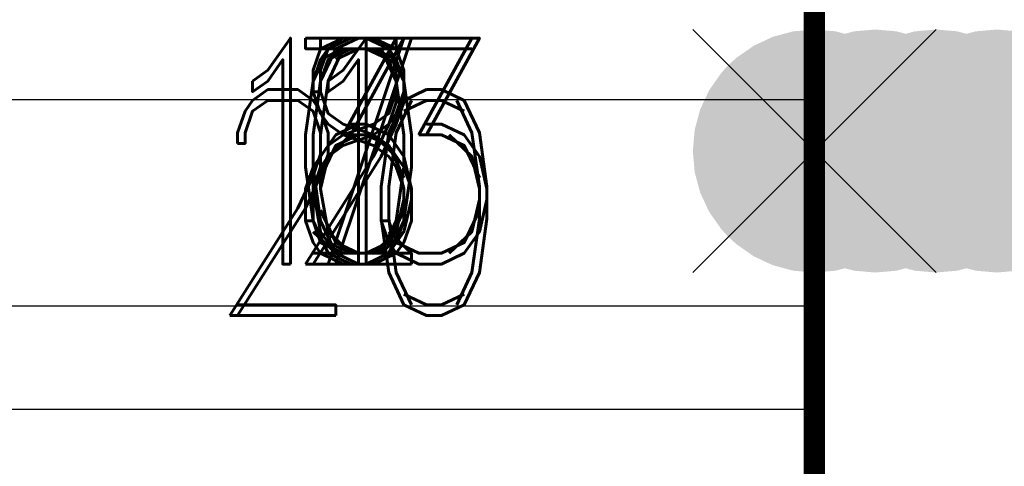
# Model space of a CAD drawing. Extents: x -2 to 113, y -136 to 16.
# Tile 398 of 541: x 78.29 to 83.05, y -47.91 to -45.75. Entities that reach past the tile are written whole.
import ezdxf
from ezdxf.enums import TextEntityAlignment as Align

# ---------------------------------------------------------------- set-up
doc = ezdxf.new("R2010")
doc.units = 0
doc.header["$MEASUREMENT"] = 0
doc.linetypes.add('SOLID', pattern=[0])
doc.layers.get('0').update_dxf_attribs({"linetype": 'SOLID'})
for name, color, linetype in [('1', 7, 'SOLID'), ('10', 7, 'SOLID'), ('11', 7, 'SOLID'), ('12', 7, 'SOLID'), ('13', 7, 'SOLID'), ('14', 7, 'SOLID'), ('15', 7, 'SOLID'), ('16', 7, 'SOLID'), ('17', 7, 'SOLID'), ('18', 7, 'SOLID'), ('19', 7, 'SOLID'), ('2', 7, 'SOLID'), ('20', 7, 'SOLID'), ('21', 7, 'SOLID'), ('22', 7, 'SOLID'), ('23', 7, 'SOLID'), ('24', 7, 'SOLID'), ('25', 7, 'SOLID'), ('26', 7, 'SOLID'), ('27', 7, 'SOLID'), ('28', 7, 'SOLID'), ('29', 7, 'SOLID'), ('3', 7, 'SOLID'), ('30', 7, 'SOLID'), ('31', 7, 'SOLID'), ('32', 7, 'SOLID'), ('33', 7, 'SOLID'), ('34', 7, 'SOLID'), ('35', 7, 'SOLID'), ('36', 7, 'SOLID'), ('37', 7, 'SOLID'), ('38', 7, 'SOLID'), ('39', 7, 'SOLID'), ('4', 7, 'SOLID'), ('40', 7, 'SOLID'), ('41', 7, 'SOLID'), ('42', 7, 'SOLID'), ('43', 7, 'SOLID'), ('44', 7, 'SOLID'), ('45', 7, 'SOLID'), ('46', 7, 'SOLID'), ('47', 7, 'SOLID'), ('48', 7, 'SOLID'), ('49', 7, 'SOLID'), ('5', 7, 'SOLID'), ('50', 7, 'SOLID'), ('51', 7, 'SOLID'), ('52', 7, 'SOLID'), ('53', 7, 'SOLID'), ('54', 7, 'SOLID'), ('55', 7, 'SOLID'), ('56', 7, 'SOLID'), ('57', 7, 'SOLID'), ('58', 7, 'SOLID'), ('59', 7, 'SOLID'), ('6', 7, 'SOLID'), ('60', 7, 'SOLID'), ('61', 7, 'SOLID'), ('62', 7, 'SOLID'), ('63', 7, 'SOLID'), ('64', 7, 'SOLID'), ('65', 7, 'SOLID'), ('66', 7, 'SOLID'), ('67', 7, 'SOLID'), ('68', 7, 'SOLID'), ('7', 7, 'SOLID'), ('8', 7, 'SOLID'), ('9', 7, 'SOLID')]:
    doc.layers.add(name, color=color, linetype=linetype)
doc.styles.add('ROMAND', font='romand', dxfattribs={"height": 1})

# ---------------------------------------------------------------- blocks, each defined once
blk = doc.blocks.new('DMK_1')
at = {"color": 7}
for points in [[(-8.7, 49.25), (-25, 43.3), (-8.7, 49.25), (-43.3, 25)], [(25, 43.3), (-8.7, 49.25), (25, 43.3), (-43.3, 25)], [(-8.7, 49.25), (-17.1, 47), (-8.7, 49.25), (-25, 43.3)], [(8.7, 49.25), (0, 50), (8.7, 49.25), (-8.7, 49.25)], [(25, 43.3), (8.7, 49.25), (25, 43.3), (-8.7, 49.25)], [(25, 43.3), (17.1, 47), (25, 43.3), (8.7, 49.25)], [(-25, 43.3), (-38.3, 32.15), (-25, 43.3), (-43.3, 25)], [(25, -43.3), (25, 43.3), (25, -43.3), (-43.3, 25)], [(-25, 43.3), (-32.15, 38.3), (-25, 43.3), (-38.3, 32.15)], [(43.3, 25), (32.15, 38.3), (43.3, 25), (25, 43.3)], [(49.25, 8.7), (43.3, 25), (49.25, 8.7), (25, 43.3)], [(25, -43.3), (49.25, 8.7), (25, -43.3), (25, 43.3)], [(-32.15, 38.3), (-35.35, 35.35), (-32.15, 38.3), (-38.3, 32.15)], [(38.3, 32.15), (35.35, 35.35), (38.3, 32.15), (32.15, 38.3)], [(43.3, 25), (38.3, 32.15), (43.3, 25), (32.15, 38.3)], [(-43.3, 25), (-47, 17.1), (-43.3, 25), (-49.25, 8.7)], [(-43.3, 25), (-49.25, 8.7), (-43.3, 25), (-49.25, -8.7)], [(-43.3, 25), (-49.25, -8.7), (-43.3, 25), (-25, -43.3)], [(-25, -43.3), (25, -43.3), (-25, -43.3), (-43.3, 25)], [(49.25, 8.7), (47, 17.1), (49.25, 8.7), (43.3, 25)], [(-49.25, 8.7), (-50, 0), (-49.25, 8.7), (-49.25, -8.7)], [(25, -43.3), (43.3, -25), (25, -43.3), (49.25, 8.7)], [(43.3, -25), (49.25, -8.7), (43.3, -25), (49.25, 8.7)], [(49.25, -8.7), (50, 0), (49.25, -8.7), (49.25, 8.7)], [(-49.25, -8.7), (-47, -17.1), (-49.25, -8.7), (-43.3, -25)], [(-49.25, -8.7), (-43.3, -25), (-49.25, -8.7), (-25, -43.3)], [(43.3, -25), (47, -17.1), (43.3, -25), (49.25, -8.7)], [(-43.3, -25), (-38.3, -32.15), (-43.3, -25), (-32.15, -38.3)], [(-43.3, -25), (-32.15, -38.3), (-43.3, -25), (-25, -43.3)], [(25, -43.3), (38.3, -32.15), (25, -43.3), (43.3, -25)], [(-38.3, -32.15), (-35.35, -35.35), (-38.3, -32.15), (-32.15, -38.3)], [(25, -43.3), (32.15, -38.3), (25, -43.3), (38.3, -32.15)], [(32.15, -38.3), (35.35, -35.35), (32.15, -38.3), (38.3, -32.15)], [(-25, -43.3), (-17.1, -47), (-25, -43.3), (-8.7, -49.25)], [(-25, -43.3), (-8.7, -49.25), (-25, -43.3), (25, -43.3)], [(-8.7, -49.25), (8.7, -49.25), (-8.7, -49.25), (25, -43.3)], [(8.7, -49.25), (17.1, -47), (8.7, -49.25), (25, -43.3)], [(-8.7, -49.25), (0, -50), (-8.7, -49.25), (8.7, -49.25)]]:
    blk.add_solid(points, dxfattribs=at)
blk = doc.blocks.new('DMK_3', base_point=(0, -6.7))
at = {"color": 7}
blk.add_solid([(-50, -50), (50, -50), (-50, -50), (0, 36.6)], dxfattribs=at)
blk = doc.blocks.new('DMK_19')
at = {"color": 7, "linetype": 'SOLID'}
for points in [[(-50, -50), (50, 50)], [(50, -50), (-50, 50)]]:
    blk.add_lwpolyline(points, dxfattribs=at)

msp = doc.modelspace()

# ---------------------------------------------------------------- linework, layer by layer
at = {"color": 7, "linetype": 'SOLID', "const_width": 0.1029}
msp.add_lwpolyline([(82.1354, -13.1385), (82.1354, -125.6385)], dxfattribs=at)
at = {"color": 7, "linetype": 'SOLID'}
msp.add_lwpolyline([(60.0766, -47.1385), (82.1354, -47.1385)], dxfattribs=at)
at = {"layer": '1', "color": 7, "linetype": 'SOLID', "const_width": 0.1029}
msp.add_lwpolyline([(82.1354, -13.1385), (82.1354, -125.6385)], dxfattribs=at)
at = {"layer": '1', "color": 7, "linetype": 'SOLID'}
msp.add_lwpolyline([(60.0766, -47.1385), (82.1354, -47.1385)], dxfattribs=at)
at = {"layer": '10', "color": 7, "linetype": 'SOLID', "const_width": 0.1029}
msp.add_lwpolyline([(82.1354, -13.1385), (82.1354, -125.6385)], dxfattribs=at)
at = {"layer": '10', "color": 7, "linetype": 'SOLID'}
msp.add_lwpolyline([(60.0766, -47.1385), (82.1354, -47.1385)], dxfattribs=at)
at = {"layer": '11', "color": 7, "linetype": 'SOLID', "const_width": 0.1029}
msp.add_lwpolyline([(82.1354, -13.1385), (82.1354, -125.6385)], dxfattribs=at)
at = {"layer": '12', "color": 7, "linetype": 'SOLID', "const_width": 0.1029}
msp.add_lwpolyline([(82.1354, -13.1385), (82.1354, -125.6385)], dxfattribs=at)
at = {"layer": '13', "color": 7, "linetype": 'SOLID', "const_width": 0.1029}
msp.add_lwpolyline([(82.1354, -13.1385), (82.1354, -125.6385)], dxfattribs=at)
at = {"layer": '14', "color": 7, "linetype": 'SOLID', "const_width": 0.1029}
msp.add_lwpolyline([(82.1354, -13.1385), (82.1354, -125.6385)], dxfattribs=at)
at = {"layer": '15', "color": 7, "linetype": 'SOLID', "const_width": 0.1029}
msp.add_lwpolyline([(82.1354, -13.1385), (82.1354, -125.6385)], dxfattribs=at)
at = {"layer": '16', "color": 7, "linetype": 'SOLID', "const_width": 0.1029}
msp.add_lwpolyline([(82.1354, -13.1385), (82.1354, -125.6385)], dxfattribs=at)
at = {"layer": '16', "color": 7, "linetype": 'SOLID'}
msp.add_lwpolyline([(60.0766, -47.6385), (82.1354, -47.6385)], dxfattribs=at)
msp.add_lwpolyline([(60.0766, -47.6385), (82.1354, -47.6385)], dxfattribs=at)
at = {"layer": '17', "color": 7, "linetype": 'SOLID', "const_width": 0.1029}
msp.add_lwpolyline([(82.1354, -13.1385), (82.1354, -125.6385)], dxfattribs=at)
at = {"layer": '17', "color": 7, "linetype": 'SOLID'}
msp.add_lwpolyline([(60.0766, -46.1385), (82.1354, -46.1385)], dxfattribs=at)
at = {"layer": '18', "color": 7, "linetype": 'SOLID', "const_width": 0.1029}
msp.add_lwpolyline([(82.1354, -13.1385), (82.1354, -125.6385)], dxfattribs=at)
at = {"layer": '18', "color": 7, "linetype": 'SOLID'}
msp.add_lwpolyline([(60.0766, -47.1385), (82.1354, -47.1385)], dxfattribs=at)
at = {"layer": '19', "color": 7, "linetype": 'SOLID', "const_width": 0.1029}
msp.add_lwpolyline([(82.1354, -13.1385), (82.1354, -125.6385)], dxfattribs=at)
at = {"layer": '2', "color": 7, "linetype": 'SOLID', "const_width": 0.1029}
msp.add_lwpolyline([(82.1354, -13.1385), (82.1354, -125.6385)], dxfattribs=at)
at = {"layer": '20', "color": 7, "linetype": 'SOLID', "const_width": 0.1029}
msp.add_lwpolyline([(82.1354, -13.1385), (82.1354, -125.6385)], dxfattribs=at)
at = {"layer": '21', "color": 7, "linetype": 'SOLID', "const_width": 0.1029}
msp.add_lwpolyline([(82.1354, -13.1385), (82.1354, -125.6385)], dxfattribs=at)
at = {"layer": '22', "color": 7, "linetype": 'SOLID', "const_width": 0.1029}
msp.add_lwpolyline([(82.1354, -13.1385), (82.1354, -125.6385)], dxfattribs=at)
at = {"layer": '22', "color": 7, "linetype": 'SOLID'}
msp.add_lwpolyline([(60.0766, -47.1385), (82.1354, -47.1385)], dxfattribs=at)
at = {"layer": '23', "color": 7, "linetype": 'SOLID', "const_width": 0.1029}
msp.add_lwpolyline([(82.1354, -13.1385), (82.1354, -125.6385)], dxfattribs=at)
at = {"layer": '24', "color": 7, "linetype": 'SOLID', "const_width": 0.1029}
msp.add_lwpolyline([(82.1354, -13.1385), (82.1354, -125.6385)], dxfattribs=at)
at = {"layer": '24', "color": 7, "linetype": 'SOLID'}
msp.add_lwpolyline([(60.0766, -47.1385), (82.1354, -47.1385)], dxfattribs=at)
at = {"layer": '25', "color": 7, "linetype": 'SOLID', "const_width": 0.1029}
msp.add_lwpolyline([(82.1354, -13.1385), (82.1354, -125.6385)], dxfattribs=at)
at = {"layer": '26', "color": 7, "linetype": 'SOLID', "const_width": 0.1029}
msp.add_lwpolyline([(82.1354, -13.1385), (82.1354, -125.6385)], dxfattribs=at)
at = {"layer": '27', "color": 7, "linetype": 'SOLID', "const_width": 0.1029}
msp.add_lwpolyline([(82.1354, -13.1385), (82.1354, -125.6385)], dxfattribs=at)
at = {"layer": '28', "color": 7, "linetype": 'SOLID', "const_width": 0.1029}
msp.add_lwpolyline([(82.1354, -13.1385), (82.1354, -125.6385)], dxfattribs=at)
at = {"layer": '28', "color": 7, "linetype": 'SOLID'}
msp.add_lwpolyline([(60.0766, -47.1385), (82.1354, -47.1385)], dxfattribs=at)
at = {"layer": '29', "color": 7, "linetype": 'SOLID', "const_width": 0.1029}
msp.add_lwpolyline([(82.1354, -13.1385), (82.1354, -125.6385)], dxfattribs=at)
at = {"layer": '3', "color": 7, "linetype": 'SOLID', "const_width": 0.1029}
msp.add_lwpolyline([(82.1354, -13.1385), (82.1354, -125.6385)], dxfattribs=at)
at = {"layer": '30', "color": 7, "linetype": 'SOLID', "const_width": 0.1029}
msp.add_lwpolyline([(82.1354, -13.1385), (82.1354, -125.6385)], dxfattribs=at)
at = {"layer": '30', "color": 7, "linetype": 'SOLID'}
msp.add_lwpolyline([(60.0766, -47.1385), (82.1354, -47.1385)], dxfattribs=at)
at = {"layer": '31', "color": 7, "linetype": 'SOLID', "const_width": 0.1029}
msp.add_lwpolyline([(82.1354, -13.1385), (82.1354, -125.6385)], dxfattribs=at)
at = {"layer": '32', "color": 7, "linetype": 'SOLID', "const_width": 0.1029}
msp.add_lwpolyline([(82.1354, -13.1385), (82.1354, -125.6385)], dxfattribs=at)
at = {"layer": '33', "color": 7, "linetype": 'SOLID', "const_width": 0.1029}
msp.add_lwpolyline([(82.1354, -13.1385), (82.1354, -125.6385)], dxfattribs=at)
at = {"layer": '34', "color": 7, "linetype": 'SOLID', "const_width": 0.1029}
msp.add_lwpolyline([(82.1354, -13.1385), (82.1354, -125.6385)], dxfattribs=at)
at = {"layer": '35', "color": 7, "linetype": 'SOLID', "const_width": 0.1029}
msp.add_lwpolyline([(82.1354, -13.1385), (82.1354, -125.6385)], dxfattribs=at)
at = {"layer": '36', "color": 7, "linetype": 'SOLID', "const_width": 0.1029}
msp.add_lwpolyline([(82.1354, -13.1385), (82.1354, -125.6385)], dxfattribs=at)
at = {"layer": '37', "color": 7, "linetype": 'SOLID', "const_width": 0.1029}
msp.add_lwpolyline([(82.1354, -13.1385), (82.1354, -125.6385)], dxfattribs=at)
at = {"layer": '38', "color": 7, "linetype": 'SOLID', "const_width": 0.1029}
msp.add_lwpolyline([(82.1354, -13.1385), (82.1354, -125.6385)], dxfattribs=at)
at = {"layer": '39', "color": 7, "linetype": 'SOLID', "const_width": 0.1029}
msp.add_lwpolyline([(82.1354, -13.1385), (82.1354, -125.6385)], dxfattribs=at)
at = {"layer": '39', "color": 7, "linetype": 'SOLID'}
msp.add_lwpolyline([(60.0766, -47.1385), (82.1354, -47.1385)], dxfattribs=at)
at = {"layer": '4', "color": 7, "linetype": 'SOLID', "const_width": 0.1029}
msp.add_lwpolyline([(82.1354, -13.1385), (82.1354, -125.6385)], dxfattribs=at)
at = {"layer": '40', "color": 7, "linetype": 'SOLID', "const_width": 0.1029}
msp.add_lwpolyline([(82.1354, -13.1385), (82.1354, -125.6385)], dxfattribs=at)
at = {"layer": '41', "color": 7, "linetype": 'SOLID', "const_width": 0.1029}
msp.add_lwpolyline([(82.1354, -13.1385), (82.1354, -125.6385)], dxfattribs=at)
at = {"layer": '41', "color": 7, "linetype": 'SOLID'}
msp.add_lwpolyline([(60.0766, -47.1385), (82.1354, -47.1385)], dxfattribs=at)
at = {"layer": '42', "color": 7, "linetype": 'SOLID', "const_width": 0.1029}
msp.add_lwpolyline([(82.1354, -13.1385), (82.1354, -125.6385)], dxfattribs=at)
at = {"layer": '43', "color": 7, "linetype": 'SOLID', "const_width": 0.1029}
msp.add_lwpolyline([(82.1354, -13.1385), (82.1354, -125.6385)], dxfattribs=at)
at = {"layer": '43', "color": 7, "linetype": 'SOLID'}
msp.add_lwpolyline([(60.0766, -47.1385), (82.1354, -47.1385)], dxfattribs=at)
at = {"layer": '44', "color": 7, "linetype": 'SOLID', "const_width": 0.1029}
msp.add_lwpolyline([(82.1354, -13.1385), (82.1354, -125.6385)], dxfattribs=at)
at = {"layer": '45', "color": 7, "linetype": 'SOLID', "const_width": 0.1029}
msp.add_lwpolyline([(82.1354, -13.1385), (82.1354, -125.6385)], dxfattribs=at)
at = {"layer": '46', "color": 7, "linetype": 'SOLID', "const_width": 0.1029}
msp.add_lwpolyline([(82.1354, -13.1385), (82.1354, -125.6385)], dxfattribs=at)
at = {"layer": '47', "color": 7, "linetype": 'SOLID', "const_width": 0.1029}
msp.add_lwpolyline([(82.1354, -13.1385), (82.1354, -125.6385)], dxfattribs=at)
at = {"layer": '47', "color": 7, "linetype": 'SOLID'}
msp.add_lwpolyline([(60.0766, -47.1385), (82.1354, -47.1385)], dxfattribs=at)
at = {"layer": '48', "color": 7, "linetype": 'SOLID', "const_width": 0.1029}
msp.add_lwpolyline([(82.1354, -13.1385), (82.1354, -125.6385)], dxfattribs=at)
at = {"layer": '48', "color": 7, "linetype": 'SOLID'}
msp.add_lwpolyline([(60.0766, -47.1385), (82.1354, -47.1385)], dxfattribs=at)
at = {"layer": '49', "color": 7, "linetype": 'SOLID', "const_width": 0.1029}
msp.add_lwpolyline([(82.1354, -13.1385), (82.1354, -125.6385)], dxfattribs=at)
at = {"layer": '49', "color": 7, "linetype": 'SOLID'}
msp.add_lwpolyline([(60.0766, -47.1385), (82.1354, -47.1385)], dxfattribs=at)
at = {"layer": '5', "color": 7, "linetype": 'SOLID', "const_width": 0.1029}
msp.add_lwpolyline([(82.1354, -13.1385), (82.1354, -125.6385)], dxfattribs=at)
at = {"layer": '50', "color": 7, "linetype": 'SOLID', "const_width": 0.1029}
msp.add_lwpolyline([(82.1354, -13.1385), (82.1354, -125.6385)], dxfattribs=at)
at = {"layer": '51', "color": 7, "linetype": 'SOLID', "const_width": 0.1029}
msp.add_lwpolyline([(82.1354, -13.1385), (82.1354, -125.6385)], dxfattribs=at)
at = {"layer": '52', "color": 7, "linetype": 'SOLID', "const_width": 0.1029}
msp.add_lwpolyline([(82.1354, -13.1385), (82.1354, -125.6385)], dxfattribs=at)
at = {"layer": '52', "color": 7, "linetype": 'SOLID'}
msp.add_lwpolyline([(60.0766, -47.1385), (82.1354, -47.1385)], dxfattribs=at)
at = {"layer": '53', "color": 7, "linetype": 'SOLID', "const_width": 0.1029}
msp.add_lwpolyline([(82.1354, -13.1385), (82.1354, -125.6385)], dxfattribs=at)
at = {"layer": '54', "color": 7, "linetype": 'SOLID', "const_width": 0.1029}
msp.add_lwpolyline([(82.1354, -13.1385), (82.1354, -125.6385)], dxfattribs=at)
at = {"layer": '55', "color": 7, "linetype": 'SOLID', "const_width": 0.1029}
msp.add_lwpolyline([(82.1354, -13.1385), (82.1354, -125.6385)], dxfattribs=at)
at = {"layer": '56', "color": 7, "linetype": 'SOLID', "const_width": 0.1029}
msp.add_lwpolyline([(82.1354, -13.1385), (82.1354, -125.6385)], dxfattribs=at)
at = {"layer": '56', "color": 7, "linetype": 'SOLID'}
msp.add_lwpolyline([(60.0766, -47.1385), (82.1354, -47.1385)], dxfattribs=at)
at = {"layer": '57', "color": 7, "linetype": 'SOLID', "const_width": 0.1029}
msp.add_lwpolyline([(82.1354, -13.1385), (82.1354, -125.6385)], dxfattribs=at)
at = {"layer": '57', "color": 7, "linetype": 'SOLID'}
msp.add_lwpolyline([(60.0766, -47.1385), (82.1354, -47.1385)], dxfattribs=at)
at = {"layer": '58', "color": 7, "linetype": 'SOLID', "const_width": 0.1029}
msp.add_lwpolyline([(82.1354, -13.1385), (82.1354, -125.6385)], dxfattribs=at)
at = {"layer": '59', "color": 7, "linetype": 'SOLID', "const_width": 0.1029}
msp.add_lwpolyline([(82.1354, -13.1385), (82.1354, -125.6385)], dxfattribs=at)
at = {"layer": '59', "color": 7, "linetype": 'SOLID'}
msp.add_lwpolyline([(60.0766, -47.1385), (82.1354, -47.1385)], dxfattribs=at)
at = {"layer": '6', "color": 7, "linetype": 'SOLID', "const_width": 0.1029}
msp.add_lwpolyline([(82.1354, -13.1385), (82.1354, -125.6385)], dxfattribs=at)
at = {"layer": '6', "color": 7, "linetype": 'SOLID'}
for points in [[(82.1354, -46.3885), (82.1354, -46.3885)], [(60.0766, -47.1385), (82.1354, -47.1385)]]:
    msp.add_lwpolyline(points, dxfattribs=at)
at = {"layer": '60', "color": 7, "linetype": 'SOLID', "const_width": 0.1029}
msp.add_lwpolyline([(82.1354, -13.1385), (82.1354, -125.6385)], dxfattribs=at)
at = {"layer": '61', "color": 7, "linetype": 'SOLID', "const_width": 0.1029}
msp.add_lwpolyline([(82.1354, -13.1385), (82.1354, -125.6385)], dxfattribs=at)
at = {"layer": '61', "color": 7, "linetype": 'SOLID'}
msp.add_lwpolyline([(60.0766, -47.1385), (82.1354, -47.1385)], dxfattribs=at)
at = {"layer": '62', "color": 7, "linetype": 'SOLID', "const_width": 0.1029}
msp.add_lwpolyline([(82.1354, -13.1385), (82.1354, -125.6385)], dxfattribs=at)
at = {"layer": '63', "color": 7, "linetype": 'SOLID', "const_width": 0.1029}
msp.add_lwpolyline([(82.1354, -13.1385), (82.1354, -125.6385)], dxfattribs=at)
at = {"layer": '63', "color": 7, "linetype": 'SOLID'}
msp.add_lwpolyline([(60.0766, -47.1385), (82.1354, -47.1385)], dxfattribs=at)
at = {"layer": '64', "color": 7, "linetype": 'SOLID', "const_width": 0.1029}
msp.add_lwpolyline([(82.1354, -13.1385), (82.1354, -125.6385)], dxfattribs=at)
at = {"layer": '65', "color": 7, "linetype": 'SOLID', "const_width": 0.1029}
msp.add_lwpolyline([(82.1354, -13.1385), (82.1354, -125.6385)], dxfattribs=at)
at = {"layer": '66', "color": 7, "linetype": 'SOLID', "const_width": 0.1029}
msp.add_lwpolyline([(82.1354, -13.1385), (82.1354, -125.6385)], dxfattribs=at)
at = {"layer": '67', "color": 7, "linetype": 'SOLID', "const_width": 0.1029}
msp.add_lwpolyline([(82.1354, -13.1385), (82.1354, -125.6385)], dxfattribs=at)
at = {"layer": '68', "color": 7, "linetype": 'SOLID', "const_width": 0.1029}
msp.add_lwpolyline([(82.1354, -13.1385), (82.1354, -125.6385)], dxfattribs=at)
at = {"layer": '7', "color": 7, "linetype": 'SOLID', "const_width": 0.1029}
msp.add_lwpolyline([(82.1354, -13.1385), (82.1354, -125.6385)], dxfattribs=at)
at = {"layer": '8', "color": 7, "linetype": 'SOLID', "const_width": 0.1029}
msp.add_lwpolyline([(82.1354, -13.1385), (82.1354, -125.6385)], dxfattribs=at)
at = {"layer": '9', "color": 7, "linetype": 'SOLID', "const_width": 0.1029}
msp.add_lwpolyline([(82.1354, -13.1385), (82.1354, -125.6385)], dxfattribs=at)

# ---------------------------------------------------------------- block references
at = {"xscale": 0.01176470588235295, "yscale": 0.01176470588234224, "zscale": 14.70588235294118}
msp.add_blockref('DMK_1', (83.0178, -46.3885), dxfattribs=at)
at = {"layer": '1', "xscale": 0.01176470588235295, "yscale": 0.01176470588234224, "zscale": 14.70588235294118}
msp.add_blockref('DMK_1', (83.0178, -46.3885), dxfattribs=at)
at = {"layer": '10', "xscale": 0.01176470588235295, "yscale": 0.01176470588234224, "zscale": 14.70588235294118}
msp.add_blockref('DMK_1', (83.0178, -46.3885), dxfattribs=at)
at = {"layer": '18', "xscale": 0.01176470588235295, "yscale": 0.01176470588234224, "zscale": 14.70588235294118}
msp.add_blockref('DMK_1', (83.0178, -46.3885), dxfattribs=at)
at = {"layer": '22', "xscale": 0.01176470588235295, "yscale": 0.01176470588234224, "zscale": 14.70588235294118}
msp.add_blockref('DMK_1', (83.0178, -46.3885), dxfattribs=at)
at = {"layer": '24', "xscale": 0.01176470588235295, "yscale": 0.01176470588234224, "zscale": 14.70588235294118}
msp.add_blockref('DMK_1', (82.1354, -46.3885), dxfattribs=at)
at = {"layer": '30', "xscale": 0.01176470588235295, "yscale": 0.01176470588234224, "zscale": 14.70588235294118}
msp.add_blockref('DMK_1', (83.0178, -46.3885), dxfattribs=at)
at = {"layer": '43', "xscale": 0.01176470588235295, "yscale": 0.01176470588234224, "zscale": 14.70588235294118}
msp.add_blockref('DMK_1', (82.7237, -46.3885), dxfattribs=at)
at = {"layer": '47', "xscale": 0.01176470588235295, "yscale": 0.01176470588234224, "zscale": 14.70588235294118}
msp.add_blockref('DMK_1', (83.0178, -46.3885), dxfattribs=at)
at = {"layer": '48', "xscale": 0.01176470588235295, "yscale": 0.01176470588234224, "zscale": 14.70588235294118}
msp.add_blockref('DMK_1', (82.4295, -46.3885), dxfattribs=at)
at = {"layer": '49', "xscale": 0.01176470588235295, "yscale": 0.01176470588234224, "zscale": 14.70588235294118}
msp.add_blockref('DMK_1', (82.4295, -46.3885), dxfattribs=at)
at = {"layer": '52', "xscale": 0.01176470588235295, "yscale": 0.01176470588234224, "zscale": 14.70588235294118}
msp.add_blockref('DMK_1', (82.1354, -46.3885), dxfattribs=at)
at = {"layer": '57', "xscale": 0.01176470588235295, "yscale": 0.01176470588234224, "zscale": 14.70588235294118}
msp.add_blockref('DMK_1', (82.4295, -46.3885), dxfattribs=at)
at = {"layer": '59', "xscale": 0.01176470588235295, "yscale": 0.01176470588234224, "zscale": 14.70588235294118}
msp.add_blockref('DMK_1', (82.1354, -46.3885), dxfattribs=at)
at = {"layer": '6', "xscale": 0.01176470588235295, "yscale": 0.01176470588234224, "zscale": 14.70588235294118}
for name, p in [('DMK_19', (82.1354, -46.3885)), ('DMK_19', (82.1354, -46.3885)), ('DMK_3', (83.606, -46.3885))]:
    msp.add_blockref(name, p, dxfattribs=at)
at = {"layer": '63', "xscale": 0.01176470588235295, "yscale": 0.01176470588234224, "zscale": 14.70588235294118}
msp.add_blockref('DMK_1', (82.1354, -46.3885), dxfattribs=at)

# ---------------------------------------------------------------- texts
at = {"color": 7, "style": 'ROMAND', "width": 0.78}
msp.add_text('3', height=1.0941, dxfattribs=at).set_placement((79.9295, -46.3885), align=Align.MIDDLE_CENTER)
at = {"layer": '1', "color": 7, "style": 'ROMAND', "width": 0.78}
msp.add_text('3', height=1.0941, dxfattribs=at).set_placement((79.9295, -46.3885), align=Align.MIDDLE_CENTER)
at = {"layer": '10', "color": 7, "style": 'ROMAND', "width": 0.78}
msp.add_text('3', height=1.0941, dxfattribs=at).set_placement((79.9295, -46.3885), align=Align.MIDDLE_CENTER)
at = {"layer": '16', "color": 7, "style": 'ROMAND', "width": 0.78}
msp.add_text('20', height=1.09412, dxfattribs=at).set_placement((79.9295, -46.6385), align=Align.MIDDLE_CENTER)
at = {"layer": '18', "color": 7, "style": 'ROMAND', "width": 0.78}
msp.add_text('3', height=1.0941, dxfattribs=at).set_placement((79.9295, -46.3885), align=Align.MIDDLE_CENTER)
at = {"layer": '22', "color": 7, "style": 'ROMAND', "width": 0.78}
msp.add_text('3', height=1.0941, dxfattribs=at).set_placement((79.9295, -46.3885), align=Align.MIDDLE_CENTER)
at = {"layer": '24', "color": 7, "style": 'ROMAND', "width": 0.78}
msp.add_text('0', height=1.0941, dxfattribs=at).set_placement((79.9295, -46.3885), align=Align.MIDDLE_CENTER)
at = {"layer": '28', "color": 7, "style": 'ROMAND', "width": 0.78}
msp.add_text('13', height=1.09412, dxfattribs=at).set_placement((79.9295, -46.3885), align=Align.MIDDLE_CENTER)
at = {"layer": '30', "color": 7, "style": 'ROMAND', "width": 0.78}
msp.add_text('3', height=1.0941, dxfattribs=at).set_placement((79.9295, -46.3885), align=Align.MIDDLE_CENTER)
at = {"layer": '39', "color": 7, "style": 'ROMAND', "width": 0.78}
msp.add_text('6', height=1.0941, dxfattribs=at).set_placement((79.9295, -46.3885), align=Align.MIDDLE_CENTER)
at = {"layer": '41', "color": 7, "style": 'ROMAND', "width": 0.78}
msp.add_text('8', height=1.0941, dxfattribs=at).set_placement((79.9295, -46.3885), align=Align.MIDDLE_CENTER)
at = {"layer": '43', "color": 7, "style": 'ROMAND', "width": 0.78}
msp.add_text('2', height=1.0941, dxfattribs=at).set_placement((79.9295, -46.3885), align=Align.MIDDLE_CENTER)
at = {"layer": '47', "color": 7, "style": 'ROMAND', "width": 0.78}
msp.add_text('3', height=1.0941, dxfattribs=at).set_placement((79.9295, -46.3885), align=Align.MIDDLE_CENTER)
at = {"layer": '48', "color": 7, "style": 'ROMAND', "width": 0.78}
msp.add_text('1', height=1.0941, dxfattribs=at).set_placement((79.9295, -46.3885), align=Align.MIDDLE_CENTER)
at = {"layer": '49', "color": 7, "style": 'ROMAND', "width": 0.78}
msp.add_text('1', height=1.0941, dxfattribs=at).set_placement((79.9295, -46.3885), align=Align.MIDDLE_CENTER)
at = {"layer": '52', "color": 7, "style": 'ROMAND', "width": 0.78}
msp.add_text('0', height=1.0941, dxfattribs=at).set_placement((79.9295, -46.3885), align=Align.MIDDLE_CENTER)
at = {"layer": '56', "color": 7, "style": 'ROMAND', "width": 0.78}
msp.add_text('7', height=1.0941, dxfattribs=at).set_placement((79.9295, -46.3885), align=Align.MIDDLE_CENTER)
at = {"layer": '57', "color": 7, "style": 'ROMAND', "width": 0.78}
msp.add_text('1', height=1.0941, dxfattribs=at).set_placement((79.9295, -46.3885), align=Align.MIDDLE_CENTER)
at = {"layer": '59', "color": 7, "style": 'ROMAND', "width": 0.78}
msp.add_text('0', height=1.0941, dxfattribs=at).set_placement((79.9295, -46.3885), align=Align.MIDDLE_CENTER)
at = {"layer": '6', "color": 7, "style": 'ROMAND', "width": 0.78}
msp.add_text('6', height=1.0941, dxfattribs=at).set_placement((79.9295, -46.3885), align=Align.MIDDLE_CENTER)
at = {"layer": '61', "color": 7, "style": 'ROMAND', "width": 0.78}
msp.add_text('7', height=1.0941, dxfattribs=at).set_placement((79.9295, -46.3885), align=Align.MIDDLE_CENTER)
at = {"layer": '63', "color": 7, "style": 'ROMAND', "width": 0.78}
msp.add_text('0', height=1.0941, dxfattribs=at).set_placement((79.9295, -46.3885), align=Align.MIDDLE_CENTER)

doc.saveas('drawing.dxf')
